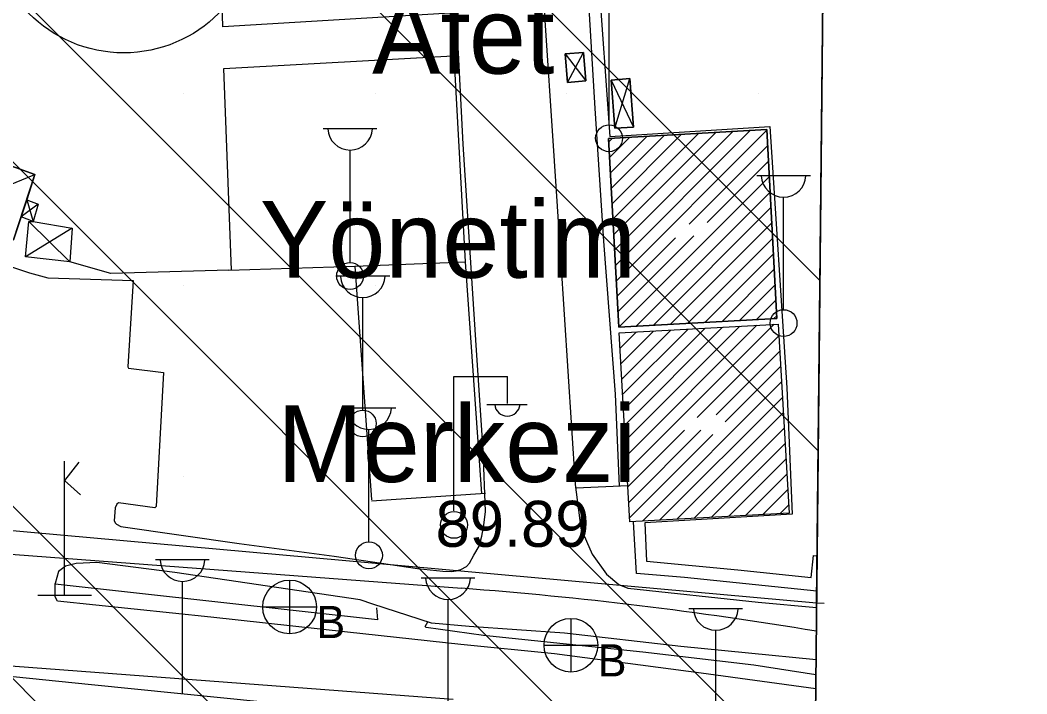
# Model space of a CAD drawing. Extents: x 417995 to 421451, y 4454518 to 4458015.
# Drawn here: x 421164.1 to 421295.4, y 4455134.9 to 4455222.7 of the extents above; entities that cross this region are included whole.
import ezdxf

# ---------------------------------------------------------------- set-up
doc = ezdxf.new("R2010")
doc.units = 0
for name, color, linetype in [('0_PLAN_ONAMA_İLAVE_SINIRI', 7, 'Continuous'), ('ADAKENARI', 7, 'Continuous'), ('B_Betonzemin', 7, 'Continuous'), ('B_Resmi', 7, 'Continuous'), ('B_Sundurma', 7, 'Continuous'), ('B_Tarama', 7, 'Continuous'), ('PAFTALAMA', 7, 'Continuous'), ('PL_KAMU_HİZMET_A', 7, 'Continuous'), ('S_Cad_Sok_Lambasi', 7, 'Continuous'), ('S_Elektrik_Diregi', 7, 'Continuous'), ('S_Helikopter_Pisti', 7, 'Continuous'), ('S_Kara_Demy_Trafik_Sinyal', 7, 'Continuous'), ('S_Rogar_Kapagi_Buski', 7, 'Continuous'), ('Sinir_Duvar_tek_tarafa_ait', 7, 'Continuous'), ('Sinir_Ist_Duvari', 7, 'Continuous'), ('Sinir_Tel_bir_taraf', 7, 'Continuous'), ('SN_TR_SIVILASMA', 7, 'Continuous'), ('TRFAT_KHA', 7, 'Continuous'), ('Y_Lejant', 7, 'Continuous'), ('Y_Yapi', 7, 'Continuous'), ('Y_Yol_Kotu', 7, 'Continuous'), ('Yol_Kaldirim_kenari_bordurtasi', 7, 'Continuous'), ('Yol_Sose', 7, 'Continuous')]:
    doc.layers.add(name, color=color, linetype=linetype)

msp = doc.modelspace()

# ---------------------------------------------------------------- linework, layer by layer
at = {"layer": '0_PLAN_ONAMA_İLAVE_SINIRI'}
for p, q in [((421115, 4455160.48), (421267.94, 4455146.77)), ((421267.94, 4455146.77), (421268.94, 4455146.72))]:
    msp.add_line(p, q, dxfattribs=at)
at = {"layer": 'ADAKENARI'}
for p, q in [((421267.94, 4455146.77), (421271.3, 4455468.78)), ((421095.63, 4455158.17), (421221.65, 4455148.65)), ((421050.33, 4455147.06), (421220.56, 4455134.19))]:
    msp.add_line(p, q, dxfattribs=at)
msp.add_arc((421182.77, 4454634.12), 516, 80.5032, 85.679, dxfattribs=at)
at = {"layer": 'B_Betonzemin'}
for points in [[(421220.83, 4455223.7), (421190.5, 4455221.88), (421189.5, 4455256.78), (421157.52, 4455255.71), (421158.28, 4455230.89), (421156.9, 4455229.52), (421144.15, 4455228.84)], [(421265.36, 4455231.45), (421239.44, 4455228.81), (421240.99, 4455207.56), (421261.84, 4455208.86), (421264.07, 4455174.8), (421264.77, 4455158.31), (421245.54, 4455157.18), (421245.75, 4455152.2), (421257.65, 4455151.06), (421267.21, 4455150.05), (421267.53, 4455152.93), (421268.01, 4455152.88)], [(421191.61, 4455190.14), (421190.63, 4455216.44), (421221.27, 4455218.12)]]:
    msp.add_lwpolyline(points, dxfattribs=at)
at = {"layer": 'B_Resmi'}
for points in [[(421242.16, 4455182.72), (421262.76, 4455183.85), (421261.46, 4455208.49), (421240.78, 4455207.32)], [(421242.16, 4455182.72), (421240.78, 4455207.32), (421261.46, 4455208.49), (421262.76, 4455183.85)], [(421242.19, 4455181.95), (421262.94, 4455183.11), (421264.35, 4455158.45), (421243.57, 4455157.32)], [(421242.19, 4455181.95), (421262.94, 4455183.11), (421264.35, 4455158.45), (421243.57, 4455157.32)]]:
    msp.add_lwpolyline(points, close=True, dxfattribs=at)
at = {"layer": 'B_Sundurma'}
for p, q in [((421235.14, 4455218.34), (421237.86, 4455214.81)), ((421235.45, 4455214.61), (421237.55, 4455218.53)), ((421241.14, 4455214.93), (421244.05, 4455208.8)), ((421241.62, 4455208.63), (421243.57, 4455215.12)), ((421153.27, 4455197.48), (421165.98, 4455202.59)), ((421164.92, 4455199.32), (421165.76, 4455196.49)), ((421166.42, 4455198.73), (421164.19, 4455197.11)), ((421170.54, 4455191.24), (421165.18, 4455196.5)), ((421170.87, 4455195.59), (421164.77, 4455191.88))]:
    msp.add_line(p, q, dxfattribs=at)
for points in [[(421235.14, 4455218.34), (421235.45, 4455214.61), (421237.86, 4455214.81), (421237.55, 4455218.53)], [(421235.14, 4455218.34), (421237.55, 4455218.53), (421237.86, 4455214.81), (421235.45, 4455214.61)], [(421241.14, 4455214.93), (421241.62, 4455208.63), (421244.05, 4455208.8), (421243.57, 4455215.12)], [(421241.14, 4455214.93), (421243.57, 4455215.12), (421244.05, 4455208.8), (421241.62, 4455208.63)], [(421156.35, 4455206.09), (421153.27, 4455197.48), (421163.21, 4455194.09), (421165.98, 4455202.59)], [(421164.92, 4455199.32), (421164.19, 4455197.11), (421163.21, 4455194.09), (421153.27, 4455197.48), (421156.35, 4455206.09), (421165.98, 4455202.59)], [(421164.92, 4455199.32), (421166.42, 4455198.73), (421165.76, 4455196.49), (421164.19, 4455197.11)], [(421165.76, 4455196.49), (421164.19, 4455197.11), (421164.92, 4455199.32), (421166.42, 4455198.73)], [(421170.87, 4455195.59), (421170.54, 4455191.24), (421164.77, 4455191.88), (421165.18, 4455196.5), (421165.76, 4455196.49)], [(421170.87, 4455195.59), (421170.54, 4455191.24), (421164.77, 4455191.88), (421165.18, 4455196.5), (421165.76, 4455196.49)]]:
    msp.add_lwpolyline(points, close=True, dxfattribs=at)
at = {"layer": 'B_Tarama'}
for p, q in [((421241.71, 4455190.75), (421259.33, 4455208.37)), ((421241.83, 4455188.75), (421261.46, 4455208.38)), ((421240.81, 4455206.82), (421241.34, 4455207.36)), ((421240.93, 4455204.82), (421243.59, 4455207.48)), ((421241.04, 4455202.81), (421245.84, 4455207.61)), ((421241.15, 4455200.8), (421248.09, 4455207.74)), ((421241.26, 4455198.79), (421250.34, 4455207.86)), ((421241.38, 4455196.78), (421252.58, 4455207.99)), ((421241.49, 4455194.77), (421254.83, 4455208.12)), ((421241.6, 4455192.76), (421257.08, 4455208.24)), ((421251.34, 4455196.14), (421261.57, 4455206.37)), ((421253.66, 4455196.34), (421261.68, 4455204.35)), ((421242.16, 4455182.72), (421261.78, 4455202.34)), ((421244.41, 4455182.84), (421261.89, 4455200.32)), ((421246.65, 4455182.96), (421261.99, 4455198.31)), ((421248.9, 4455183.09), (421262.1, 4455196.29)), ((421241.94, 4455186.74), (421249.55, 4455194.35)), ((421242.05, 4455184.73), (421251.91, 4455194.59)), ((421251.14, 4455183.21), (421262.21, 4455194.28)), ((421253.38, 4455183.33), (421262.31, 4455192.26)), ((421255.63, 4455183.46), (421262.42, 4455190.25)), ((421257.87, 4455183.58), (421262.53, 4455188.23)), ((421260.12, 4455183.7), (421262.63, 4455186.22)), ((421262.36, 4455183.82), (421262.74, 4455184.2)), ((421242.3, 4455179.95), (421244.43, 4455182.08)), ((421242.41, 4455177.94), (421246.68, 4455182.2)), ((421242.53, 4455175.93), (421248.92, 4455182.33)), ((421242.64, 4455173.92), (421251.17, 4455182.45)), ((421242.75, 4455171.91), (421253.42, 4455182.58)), ((421242.87, 4455169.9), (421255.66, 4455182.7)), ((421242.98, 4455167.9), (421257.91, 4455182.83)), ((421243.09, 4455165.89), (421260.15, 4455182.95)), ((421243.2, 4455163.88), (421262.4, 4455183.08)), ((421252.37, 4455170.92), (421263.02, 4455181.58)), ((421254.84, 4455171.28), (421263.14, 4455179.57)), ((421256.03, 4455170.34), (421263.25, 4455177.57)), ((421245.22, 4455157.41), (421263.37, 4455175.56)), ((421247.46, 4455157.53), (421263.49, 4455173.55)), ((421249.7, 4455157.65), (421263.6, 4455171.55)), ((421243.32, 4455161.87), (421250.72, 4455169.27)), ((421243.43, 4455159.86), (421252.84, 4455169.28)), ((421251.95, 4455157.77), (421263.72, 4455169.54)), ((421243.54, 4455157.86), (421254.41, 4455168.72)), ((421254.19, 4455157.9), (421263.83, 4455167.54)), ((421256.44, 4455158.02), (421263.95, 4455165.53)), ((421258.68, 4455158.14), (421264.06, 4455163.52)), ((421260.92, 4455158.26), (421264.18, 4455161.52)), ((421263.17, 4455158.39), (421264.29, 4455159.51))]:
    msp.add_line(p, q, dxfattribs=at)
at = {"layer": 'PAFTALAMA'}
msp.add_line((421266.41, 4454999.4), (421295.36, 4457775.52), dxfattribs=at)
at = {"layer": 'PL_KAMU_HİZMET_A'}
for p, q in [((421267.91, 4455143.05), (421271.3, 4455468.78)), ((421095.63, 4455158.17), (421221.65, 4455148.65))]:
    msp.add_line(p, q, dxfattribs=at)
msp.add_arc((421182.77, 4454634.12), 516, 80.5032, 85.679, dxfattribs=at)
at = {"layer": 'S_Cad_Sok_Lambasi'}
for p, q in [((421240.87, 4455209.08), (421240.87, 4455223.75)), ((421203.6, 4455208.62), (421210.6, 4455208.62)), ((421207.1, 4455191.12), (421207.1, 4455205.8)), ((421260.13, 4455202.48), (421267.13, 4455202.48)), ((421263.63, 4455184.98), (421263.63, 4455199.66)), ((421205.26, 4455189.39), (421212.26, 4455189.39)), ((421208.76, 4455171.89), (421208.76, 4455186.56)), ((421206.06, 4455172.2), (421213.06, 4455172.2)), ((421209.56, 4455154.7), (421209.56, 4455169.38)), ((421181.74, 4455152.39), (421188.74, 4455152.39)), ((421185.24, 4455134.89), (421185.24, 4455149.56)), ((421216.37, 4455150.03), (421223.37, 4455150.03)), ((421219.87, 4455132.53), (421219.87, 4455147.21)), ((421251.29, 4455146.01), (421258.29, 4455146.01)), ((421254.79, 4455128.51), (421254.79, 4455143.18))]:
    msp.add_line(p, q, dxfattribs=at)
for centre in [(421240.87, 4455207.33), (421207.1, 4455189.37), (421263.63, 4455183.23), (421208.76, 4455170.14), (421209.56, 4455152.95)]:
    msp.add_circle(centre, 1.75, dxfattribs=at)
for centre in [(421207.1, 4455208.73), (421263.63, 4455202.59), (421208.76, 4455189.49), (421209.56, 4455172.31), (421185.24, 4455152.49), (421219.87, 4455150.13), (421254.79, 4455146.11)]:
    msp.add_arc(centre, 2.93, 183.298, 356.9072, dxfattribs=at)
at = {"layer": 'S_Elektrik_Diregi'}
for p, q in [((421220.61, 4455158.76), (421220.61, 4455176.26)), ((421220.61, 4455176.26), (421227.61, 4455176.26)), ((421227.61, 4455172.76), (421227.61, 4455176.26)), ((421224.95, 4455172.62), (421230.2, 4455172.62))]:
    msp.add_line(p, q, dxfattribs=at)
msp.add_circle((421220.65, 4455156.92), 1.75, dxfattribs=at)
msp.add_arc((421227.61, 4455172.77), 1.66, 184.8384, 355.1464, dxfattribs=at)
at = {"layer": 'S_Helikopter_Pisti'}
msp.add_circle((421177.58, 4455235.97), 17.5, dxfattribs=at)
at = {"layer": 'S_Kara_Demy_Trafik_Sinyal'}
for p, q in [((421169.86, 4455147.74), (421169.86, 4455165.24)), ((421171.72, 4455165.09), (421169.86, 4455162.71)), ((421169.86, 4455162.71), (421171.94, 4455160.84)), ((421166.36, 4455147.74), (421173.36, 4455147.74))]:
    msp.add_line(p, q, dxfattribs=at)
at = {"layer": 'S_Rogar_Kapagi_Buski'}
for p, q in [((421199.21, 4455149.72), (421199.21, 4455142.72)), ((421195.71, 4455146.22), (421202.71, 4455146.22)), ((421235.9, 4455144.73), (421235.9, 4455137.73)), ((421232.4, 4455141.23), (421239.4, 4455141.23))]:
    msp.add_line(p, q, dxfattribs=at)
for centre in [(421199.21, 4455146.22), (421235.9, 4455141.23)]:
    msp.add_circle(centre, 3.5, dxfattribs=at)
at = {"layer": 'Sinir_Duvar_tek_tarafa_ait'}
for points in [[(421265.13, 4455233.69), (421237.83, 4455230.84), (421239.03, 4455211.23), (421240.15, 4455193.92), (421241.67, 4455173.97), (421242.17, 4455161.97)], [(421224.77, 4455161.03), (421209.91, 4455160.01)], [(421243.31, 4455162.02), (421236.58, 4455161.72)]]:
    msp.add_lwpolyline(points, dxfattribs=at)
at = {"layer": 'Sinir_Ist_Duvari'}
msp.add_lwpolyline([(421210.53, 4455146.12), (421210.69, 4455144.53), (421168.62, 4455149.21)], dxfattribs=at)
at = {"layer": 'Sinir_Tel_bir_taraf'}
for points in [[(421220.64, 4455218.08), (421222.1, 4455191.23)], [(421191.29, 4455190.13), (421175.88, 4455189.69), (421170.54, 4455191.24)], [(421207.71, 4455190.65), (421222.1, 4455191.23), (421224.23, 4455160.99)], [(421191.29, 4455190.13), (421207.71, 4455190.65), (421209.9, 4455160.19)], [(421267.96, 4455148.29), (421250.72, 4455150.08), (421244.46, 4455150.57), (421244.08, 4455157.34)]]:
    msp.add_lwpolyline(points, dxfattribs=at)
at = {"layer": 'SN_TR_SIVILASMA'}
for p, q in [((421268.38, 4455188.77), (420123.47, 4456333.68)), ((421268.15, 4455166.56), (420116.87, 4456317.84)), ((421267.69, 4455122.12), (420103.66, 4456286.14)), ((421267.46, 4455099.9), (420097.06, 4456270.29)), ((421266.99, 4455055.46), (420083.86, 4456238.6)), ((421266.76, 4455033.24), (420079.94, 4456220.06))]:
    msp.add_line(p, q, dxfattribs=at)
at = {"layer": 'TRFAT_KHA'}
for p, q in [((421185.37, 4455213.17), (421185.37, 4455213.17)), ((421210.37, 4455213.17), (421210.37, 4455213.17)), ((421235.37, 4455213.17), (421235.37, 4455213.17)), ((421260.37, 4455213.17), (421260.37, 4455213.17)), ((421185.37, 4455188.17), (421185.37, 4455188.17)), ((421210.37, 4455188.17), (421210.37, 4455188.17)), ((421235.37, 4455188.17), (421235.37, 4455188.17)), ((421260.37, 4455188.17), (421260.37, 4455188.17)), ((421185.37, 4455163.17), (421185.37, 4455163.17)), ((421210.37, 4455163.17), (421210.37, 4455163.17)), ((421235.37, 4455163.17), (421235.37, 4455163.17)), ((421260.37, 4455163.17), (421260.37, 4455163.17))]:
    msp.add_line(p, q, dxfattribs=at)
at = {"layer": 'Y_Lejant'}
msp.add_lwpolyline([(419168.18, 4457798.01), (421295.36, 4457775.52), (421266.41, 4454999.4), (419138.44, 4455021.89)], close=True, dxfattribs=at)
at = {"layer": 'Yol_Kaldirim_kenari_bordurtasi'}
msp.add_lwpolyline([(421267.85, 4455137.36), (421259.76, 4455138.61), (421245.26, 4455140.33), (421224.5, 4455142.5), (421217, 4455143.53), (421216.9, 4455143.65), (421217.23, 4455144.27)], dxfattribs=at)
at = {"layer": 'Yol_Sose'}
for points in [[(421158.66, 4455191.98), (421165.29, 4455189.79), (421167.69, 4455189.15), (421178.81, 4455188.77), (421178.1, 4455177.52), (421178.2, 4455177.34), (421182.77, 4455176.8), (421181.8, 4455159.33), (421181.64, 4455159.14), (421176.91, 4455159.78), (421176.68, 4455159.61), (421176.44, 4455159.15), (421176.32, 4455157.43), (421176.49, 4455157.13), (421176.63, 4455157.01), (421177.18, 4455156.7), (421192.62, 4455154.49), (421205.01, 4455152.85), (421215.88, 4455151.24), (421219.2, 4455150.87), (421220.36, 4455150.84), (421220.93, 4455150.93), (421221.52, 4455151.11), (421222.26, 4455151.48), (421222.66, 4455151.95), (421223.25, 4455152.96), (421223.92, 4455154.14), (421224.28, 4455155.46), (421224.52, 4455156.88), (421224.76, 4455158.68), (421224.44, 4455166.68), (421223.55, 4455180.35), (421221.85, 4455206.55), (421221.25, 4455218.47), (421218.59, 4455251.92)], [(421233.95, 4455232), (421232.96, 4455231.37), (421232.62, 4455231.04), (421232.21, 4455230.51), (421232, 4455229.94), (421234.08, 4455199.11), (421236.45, 4455162.2), (421237.21, 4455156.48), (421238.69, 4455153.1), (421240.55, 4455150.48), (421242.16, 4455149.14), (421243.3, 4455148.66), (421260.34, 4455146.84), (421267.94, 4455146.13)], [(421267.87, 4455139.34), (421250.25, 4455141.08), (421235.05, 4455142.79), (421222.63, 4455143.65), (421217.73, 4455144.1), (421210.06, 4455146.58), (421208.42, 4455147.14), (421184.26, 4455150.71), (421174.08, 4455152), (421171.38, 4455151.9), (421169.97, 4455151.54), (421169.59, 4455151.24), (421169.07, 4455150.84), (421168.62, 4455149.3)], [(421267.83, 4455135.53), (421252.9, 4455137.59), (421233.76, 4455140.12), (421221.55, 4455141.31), (421206.76, 4455142.93), (421188.95, 4455144.88), (421168.95, 4455146.97), (421168.62, 4455147.52), (421168.62, 4455149.3)], [(421148.62, 4455138.64), (421173.39, 4455136.1), (421195.79, 4455133.83), (421215.76, 4455131.81), (421230.57, 4455130.27), (421252.02, 4455127.59), (421267.72, 4455125.22)]]:
    msp.add_lwpolyline(points, dxfattribs=at)

# ---------------------------------------------------------------- texts
at = {"layer": 'S_Rogar_Kapagi_Buski'}
for p in [(421202.71, 4455142.16), (421239.4, 4455137.16)]:
    msp.add_text('B', height=4.2, dxfattribs=at).set_placement(p)
at = {"layer": 'Y_Yapi'}
for s, p in [('Afet', (421209.97, 4455215.76)), ('Yönetim', (421195.34, 4455189.14)), ('Merkezi', (421197.61, 4455162.52))]:
    msp.add_text(s, height=10, dxfattribs=at).set_placement(p)
at = {"layer": 'Y_Yol_Kotu'}
msp.add_text('89.89', height=6, dxfattribs=at).set_placement((421218.24, 4455154.06))

doc.saveas('drawing.dxf')
